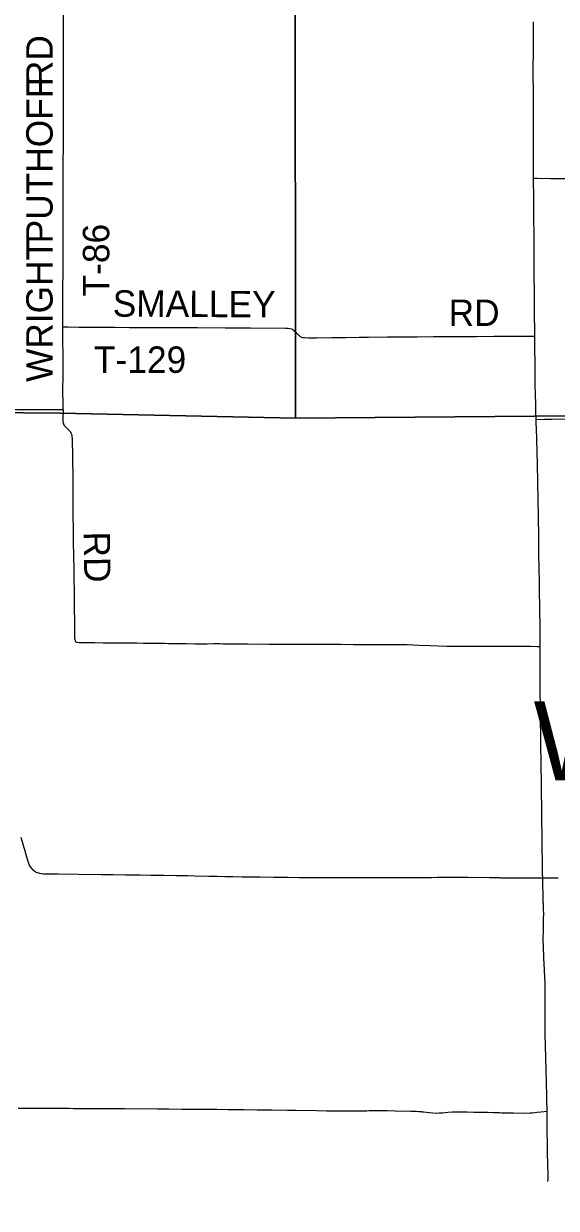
# Model space of a CAD drawing. Extents: x -87 to 2145, y -2128 to 440.
# Drawn here: x 231 to 261.3, y -365.9 to -298.6 of the extents above; entities that cross this region are included whole.
import ezdxf

# ---------------------------------------------------------------- set-up
doc = ezdxf.new("R2010")
doc.units = 0
for name, color, linetype in [('GM_X_County_Road', 7, 'Continuous'), ('GM_X_Township', 7, 'Continuous'), ('GM_X_Township_Road', 7, 'Continuous'), ('GM_X_Township_Road_Text', 7, 'Continuous'), ('GM_X_Township_Text', 7, 'Continuous')]:
    doc.layers.add(name, color=color, linetype=linetype)

msp = doc.modelspace()

# ---------------------------------------------------------------- linework, layer by layer
at = {"layer": 'GM_X_County_Road'}
for points in [[(230.848, -344.855), (231.025, -345.453), (231.093, -345.69), (231.125, -345.782), (231.265, -346.271), (231.308, -346.393), (231.355, -346.494), (231.388, -346.547), (231.514, -346.689), (231.572, -346.743), (231.649, -346.8), (231.717, -346.84), (231.788, -346.876), (231.91, -346.91), (232.036, -346.927), (232.149, -346.934), (232.362, -346.939), (232.97, -346.95), (234.134, -346.963), (235.43, -346.978), (236.103, -346.984), (236.808, -346.995), (237.628, -347.009), (238.235, -347.011), (238.973, -347.021), (239.678, -347.033), (240.318, -347.046), (240.744, -347.054), (241.532, -347.067), (242.007, -347.078), (242.45, -347.091), (242.663, -347.097), (242.909, -347.101), (243.433, -347.106), (244.106, -347.116), (244.466, -347.12), (245.237, -347.13), (245.549, -347.134), (246.041, -347.137), (246.664, -347.143), (247.385, -347.15), (247.548, -347.15), (248.187, -347.15), (248.548, -347.146), (248.761, -347.146), (249.007, -347.145), (249.614, -347.145), (250.09, -347.146), (250.238, -347.146), (251.189, -347.15), (251.73, -347.153), (252.303, -347.151), (252.696, -347.148), (253.186, -347.144), (253.563, -347.145), (254.185, -347.146), (254.512, -347.142), (254.61, -347.14), (254.855, -347.136), (255.364, -347.135), (255.626, -347.133), (255.905, -347.137), (256.282, -347.141), (256.609, -347.143), (256.986, -347.141), (257.51, -347.147), (257.656, -347.148), (257.718, -347.147), (257.945, -347.152), (257.961, -347.151), (258.026, -347.154), (258.058, -347.156), (258.121, -347.163), (258.415, -347.165), (259.004, -347.168), (259.119, -347.168), (259.43, -347.163), (259.594, -347.164), (259.692, -347.164), (260.049, -347.165), (260.516, -347.167)], [(260.516, -347.167), (260.943, -347.168), (261.211, -347.169), (261.391, -347.167)]]:
    msp.add_lwpolyline(points, dxfattribs=at)
at = {"layer": 'GM_X_Township'}
for points in [[(172.418, -320.193), (193.342, -320.561), (207.538, -320.649), (219.794, -320.63), (226.147, -320.71), (226.827, -320.718), (233.09, -320.764), (246.471, -321.06), (246.441, -294.207), (246.483, -287.008), (246.571, -267.741), (246.69, -254.507), (246.77, -241.197), (246.785, -234.663), (90.326, -234.663)], [(342.126, -424.062), (342.126, -320.177), (339.281, -320.272), (246.471, -321.06), (233.09, -320.764), (226.827, -320.718), (226.147, -320.71), (220.66, -320.641), (220.796, -334.306), (220.92, -346.926), (221.05, -360.125), (221.093, -364.423)]]:
    msp.add_lwpolyline(points, dxfattribs=at)
msp.add_lwpolyline([(342.126, -320.177), (342.126, -234.663), (246.785, -234.663), (246.77, -241.197), (246.69, -254.507), (246.571, -267.741), (246.483, -287.008), (246.441, -294.207), (246.471, -321.06), (339.281, -320.272)], close=True, dxfattribs=at)
at = {"layer": 'GM_X_Township_Road'}
for points in [[(233.249, -315.86), (233.249, -315.483), (233.249, -315.122), (233.248, -314.417), (233.249, -314.04), (233.251, -313.794), (233.258, -312.58), (233.262, -311.94), (233.258, -311.301), (233.257, -311.137), (233.255, -310.744), (233.256, -310.285), (233.26, -309.842), (233.264, -309.153), (233.264, -308.333), (233.264, -307.644), (233.265, -307.12), (233.27, -306.398), (233.275, -305.824), (233.28, -305.267), (233.281, -304.988), (233.276, -304.447), (233.277, -303.971), (233.273, -303.233), (233.274, -302.528), (233.275, -301.888), (233.278, -301.167), (233.273, -300.314), (233.273, -299.773), (233.274, -299.199), (233.273, -298.723), (233.272, -298.106)], [(259.996, -307.428), (259.999, -306.726), (259.995, -306.119), (259.988, -304.988), (259.987, -304.233), (259.992, -303.741), (259.987, -302.872), (259.983, -302.446), (259.976, -301.626), (259.984, -299.805), (259.986, -299.231), (259.982, -298.542)], [(260.066, -316.39), (260.064, -316.108), (260.053, -315.14), (260.04, -313.877), (260.034, -312.975), (260.035, -312.204), (260.024, -311.105), (260.007, -309.219), (260.007, -308.596), (259.996, -307.448), (259.996, -307.428)], [(259.996, -307.428), (260.141, -307.429), (260.207, -307.429), (260.96, -307.447), (261.96, -307.443)], [(233.253, -320.572), (233.257, -320.141), (233.252, -319.6), (233.256, -318.533), (233.261, -317.336), (233.252, -316.729), (233.249, -316.336), (233.249, -315.86)], [(233.249, -315.86), (233.373, -315.864), (233.553, -315.87), (234.144, -315.876), (234.619, -315.882), (235.308, -315.886), (236.194, -315.891), (237.031, -315.897), (237.883, -315.895), (238.654, -315.897), (239.606, -315.905), (239.999, -315.906), (240.901, -315.913), (242.46, -315.916), (243.46, -315.919), (243.903, -315.92), (245.903, -315.933), (246.05, -315.939), (246.147, -315.955), (246.24, -315.987), (246.312, -316.026), (246.379, -316.073), (246.439, -316.128), (246.596, -316.297)], [(246.596, -316.297), (246.607, -316.309), (246.668, -316.364), (246.735, -316.41), (246.808, -316.446), (246.887, -316.469), (246.984, -316.481), (247.198, -316.485), (247.657, -316.483), (248.527, -316.476), (249.33, -316.466), (250.084, -316.456), (250.609, -316.45), (251.692, -316.442), (252.397, -316.437), (253.381, -316.429), (254.3, -316.423), (255.087, -316.419), (256.153, -316.416), (256.744, -316.408), (257.761, -316.405), (258.187, -316.405), (258.761, -316.4), (259.63, -316.396), (259.909, -316.392), (260.066, -316.39)], [(260.123, -320.569), (260.118, -320.321), (260.102, -319.65), (260.094, -319.191), (260.09, -318.748), (260.085, -318.06), (260.072, -316.977), (260.066, -316.39)], [(220.477, -320.523), (221.871, -320.546), (222.691, -320.561), (223.167, -320.565), (223.412, -320.566), (223.953, -320.567), (224.134, -320.567), (224.511, -320.566), (224.953, -320.562), (225.773, -320.564), (226.117, -320.565), (226.642, -320.566), (227.249, -320.567), (227.495, -320.566), (228.445, -320.555), (229.479, -320.556), (230.118, -320.559), (230.873, -320.565), (231.479, -320.567), (233.253, -320.572)], [(233.253, -320.572), (233.239, -321.146), (233.247, -321.258), (233.273, -321.368), (233.321, -321.468), (233.389, -321.555), (233.546, -321.698), (233.617, -321.769), (233.669, -321.834), (233.704, -321.891), (233.737, -321.968), (233.756, -322.05), (233.762, -322.113)], [(260.144, -321.131), (260.128, -320.796), (260.123, -320.583), (260.123, -320.569)], [(260.144, -321.131), (260.61, -321.112), (261.053, -321.103), (261.971, -321.091)], [(260.376, -334.028), (260.376, -333.998), (260.368, -333.128), (260.366, -332.981), (260.361, -332.62), (260.356, -332.194), (260.346, -331.455), (260.34, -331.21), (260.336, -331.013), (260.324, -330.406), (260.308, -329.537), (260.304, -329.258), (260.302, -329.094), (260.3, -328.947), (260.296, -328.733), (260.292, -328.504), (260.29, -328.422), (260.284, -327.946), (260.269, -326.487), (260.261, -325.798), (260.256, -325.486), (260.244, -324.912), (260.237, -324.601), (260.23, -324.289), (260.224, -324.06), (260.218, -323.814), (260.208, -323.404), (260.203, -323.191), (260.199, -323.043), (260.18, -322.207), (260.162, -321.699), (260.146, -321.307), (260.144, -321.131)], [(233.762, -322.113), (233.772, -322.215), (233.781, -322.396), (233.788, -323.069), (233.788, -323.479), (233.802, -324.332), (233.811, -324.775), (233.816, -325.366), (233.816, -325.71), (233.816, -326.185), (233.818, -326.431), (233.826, -327.481), (233.833, -328.006), (233.839, -328.301), (233.849, -328.644), (233.855, -329.004), (233.863, -329.544), (233.866, -329.773), (233.87, -330.134), (233.88, -330.921), (233.886, -331.38), (233.894, -331.905), (233.903, -332.578), (233.904, -332.645), (233.907, -332.676), (233.914, -333.02), (233.915, -333.2), (233.915, -333.332), (233.913, -333.446), (233.914, -333.576), (233.922, -333.639), (233.938, -333.698), (233.971, -333.748), (234.008, -333.773), (234.052, -333.786), (234.163, -333.798), (234.375, -333.802), (234.686, -333.805), (235.063, -333.805), (235.539, -333.81), (236.031, -333.814), (236.49, -333.817), (236.883, -333.82), (237.457, -333.826), (237.817, -333.833), (238.668, -333.845), (239.028, -333.847), (239.241, -333.849), (239.504, -333.851), (240.258, -333.862), (240.766, -333.87), (241.028, -333.868), (241.438, -333.868), (241.831, -333.864), (242.011, -333.863), (242.159, -333.864), (242.339, -333.867), (242.632, -333.875), (242.697, -333.877), (242.811, -333.876), (242.958, -333.877), (243.007, -333.877), (243.171, -333.879), (243.449, -333.883), (243.744, -333.885), (244.367, -333.886), (244.613, -333.885), (244.957, -333.889), (245.104, -333.89), (245.481, -333.891), (245.808, -333.892), (246.364, -333.89), (246.741, -333.89), (247.036, -333.891), (247.84, -333.896), (248.43, -333.894), (249.021, -333.898), (249.759, -333.907), (250.169, -333.91), (250.957, -333.91), (251.203, -333.909), (251.531, -333.908), (251.924, -333.907), (252.383, -333.909), (252.81, -333.915), (253.499, -333.944), (254.138, -333.979), (254.596, -333.998), (255.072, -334.007), (255.58, -334.008), (256.252, -334.01), (256.81, -334.01), (257.007, -334.009), (257.285, -334.008), (257.892, -334.008), (258.467, -334.011), (259.041, -334.009), (259.27, -334.009), (259.812, -334.013), (260.189, -334.022), (260.239, -334.023), (260.376, -334.028)], [(260.516, -347.167), (260.51, -346.923), (260.499, -346.477), (260.495, -346.133), (260.49, -345.608), (260.488, -345.411), (260.484, -345.215), (260.477, -344.822), (260.474, -344.493), (260.471, -344.133), (260.469, -343.805), (260.467, -343.575), (260.456, -342.9), (260.45, -342.575), (260.445, -342.033), (260.444, -341.836), (260.442, -341.672), (260.429, -340.885), (260.425, -340.656), (260.421, -340.442), (260.412, -339.803), (260.41, -339.639), (260.401, -338.983), (260.399, -338.802), (260.399, -338.737), (260.396, -338.557), (260.395, -338.311), (260.384, -337.409), (260.379, -337.048), (260.377, -336.95), (260.377, -336.589), (260.376, -335.982), (260.375, -335.835), (260.374, -335.687), (260.373, -335.638), (260.37, -335.31), (260.374, -334.687), (260.375, -334.523), (260.376, -334.028)], [(260.762, -360.428), (260.749, -359.757), (260.739, -359.236), (260.732, -359.138), (260.734, -358.941), (260.73, -358.781), (260.714, -358.126), (260.696, -357.388), (260.676, -356.693), (260.658, -356.033), (260.655, -355.46), (260.652, -354.887), (260.651, -354.523), (260.648, -353.975), (260.65, -353.518), (260.646, -353.174), (260.636, -352.825), (260.611, -352.4), (260.594, -352.04), (260.582, -351.762), (260.554, -351.057), (260.546, -350.713), (260.556, -350.1), (260.559, -349.896), (260.566, -349.44), (260.569, -349.258), (260.573, -349.145), (260.567, -349.019), (260.558, -348.846), (260.549, -348.649), (260.547, -348.584), (260.543, -348.403), (260.534, -347.979), (260.529, -347.684), (260.519, -347.297), (260.516, -347.167)], [(230.706, -360.256), (231.199, -360.255), (231.576, -360.255), (232.641, -360.262), (232.871, -360.263), (233.281, -360.264), (233.576, -360.264), (233.855, -360.266), (234.412, -360.271), (235.051, -360.272), (235.855, -360.277), (236.741, -360.28), (238.594, -360.29), (239.267, -360.295), (240.005, -360.304), (240.546, -360.313), (241.465, -360.318), (241.99, -360.32), (242.629, -360.33), (242.957, -360.333), (243.548, -360.337), (244.286, -360.342), (244.745, -360.343), (245.122, -360.347), (246.008, -360.364), (246.483, -360.373), (247.649, -360.397), (248.22, -360.408), (249.185, -360.405), (249.958, -360.402), (250.509, -360.399), (250.655, -360.398), (250.752, -360.398), (250.916, -360.396), (251.13, -360.394), (251.359, -360.394), (251.67, -360.395), (252.13, -360.4), (252.996, -360.425), (253.325, -360.435), (253.482, -360.444), (253.554, -360.448), (253.604, -360.45), (253.668, -360.46), (253.753, -360.471), (253.911, -360.493), (254.089, -360.51), (254.461, -360.533), (254.625, -360.531), (254.82, -360.52), (255.127, -360.49), (255.385, -360.469), (255.564, -360.461), (255.677, -360.458), (255.84, -360.459), (255.986, -360.462), (256.099, -360.465), (256.211, -360.468), (256.607, -360.475), (257.414, -360.488), (257.709, -360.497), (258.053, -360.508), (258.199, -360.515), (258.851, -360.524), (259.454, -360.533), (259.796, -360.525), (259.927, -360.516), (260.204, -360.491), (260.415, -360.467), (260.762, -360.428)], [(260.813, -364.423), (260.813, -364.416), (260.816, -364.29), (260.819, -364.145), (260.819, -363.999), (260.816, -363.834), (260.811, -363.655), (260.802, -363.363), (260.792, -362.844), (260.786, -362.596), (260.78, -362.34), (260.775, -361.506), (260.771, -360.868), (260.762, -360.428)]]:
    msp.add_lwpolyline(points, dxfattribs=at)

# ---------------------------------------------------------------- texts
at = {"layer": 'GM_X_Township_Road_Text'}
for s, rotation, p in [('RD', 90, (232.665, -302.193)), ('PUTHOFF', 90, (232.664, -311.125)), ('T-86', 90, (235.881, -314.139)), ('WRIGHT', 90, (232.664, -319.001)), ('SMALLEY', 359.70858, (236.075, -315.287)), ('RD', 0.00001, (255.167, -315.816)), ('T-129', 0.00001, (235.015, -318.481)), ('RD', 270.97244, (234.417, -327.508))]:
    msp.add_text(s, height=1.5, rotation=rotation, dxfattribs=at).set_placement(p)
at = {"layer": 'GM_X_Township_Text'}
msp.add_text('WASHINGTON', height=4.5, rotation=0.00001, dxfattribs=at).set_placement((259.997, -341.637))

doc.saveas('drawing.dxf')
